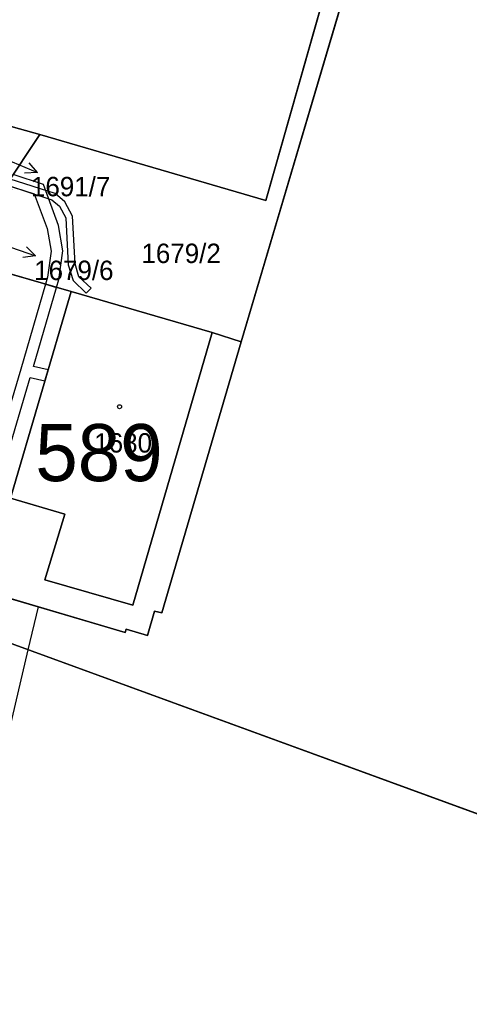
# Model space of a CAD drawing. Extents: x -689422 to -685210, y -987725 to -982160.
# Drawn here: x -686930.8 to -686891.3, y -985140.4 to -985054.3 of the extents above; entities that cross this region are included whole.
import ezdxf

# ---------------------------------------------------------------- set-up
doc = ezdxf.new("R2010")
doc.units = 0
for name, color, linetype in [('KN_Budovy', 7, 'Continuous'), ('KN_Budovy_cisla_domovni', 7, 'Continuous'), ('KN_Hranice_parcel', 7, 'Continuous'), ('KN_Hranice_parcel_vnitrni_kresba', 7, 'Continuous'), ('KN_Parcelni cisla', 7, 'Continuous'), ('KN_Parcelni cisla_sipky', 7, 'Continuous'), ('KN_Polygon parcely', 7, 'Continuous'), ('KN_POZEMKY_OSTATNI PLOCHA', 7, 'Continuous'), ('KN_POZEMKY_ZASTAVENA PLOCHA', 7, 'Continuous'), ('KN_VYUZITI_20_ostatni plocha_sportoviste', 7, 'Continuous'), ('KN_VYUZITI_26_ostatni plocha_jina plocha', 7, 'Continuous'), ('KN_Věcná břemena k části', 7, 'Continuous'), ('KN_Značky budov', 7, 'Continuous')]:
    doc.layers.add(name, color=color, linetype=linetype)

msp = doc.modelspace()

# ---------------------------------------------------------------- linework, layer by layer
at = {"layer": 'KN_Budovy'}
for points in [[(-686938.51, -985061.73), (-686932.01, -985063.56), (-686928.98, -985064.41), (-686909.18, -985070.18), (-686899.12, -985034.84), (-686913.47, -985030.75), (-686916.67, -985029.84), (-686928.54, -985026.46), (-686933.17, -985042.59), (-686933.99, -985045.54)], [(-686926.78, -985097.68), (-686928.54, -985103.43), (-686920.83, -985105.65), (-686913.87, -985081.76), (-686926.24, -985078.17), (-686931.56, -985096.27)]]:
    msp.add_lwpolyline(points, close=True, dxfattribs=at)
at = {"layer": 'KN_Hranice_parcel'}
for p, q in [((-686932.01, -985063.56), (-686928.98, -985064.41)), ((-686928.98, -985064.41), (-686932.06, -985069.03)), ((-686926.24, -985078.17), (-686933.74, -985076)), ((-686943.44, -985104.66), (-686849.84, -985138.85))]:
    msp.add_line(p, q, dxfattribs=at)
for points in [[(-686894.16, -985024.2), (-686898.43, -985039.01), (-686911.34, -985082.59)], [(-686899.12, -985034.84), (-686909.18, -985070.18), (-686928.98, -985064.41)], [(-686911.34, -985082.59), (-686918.3, -985106.33), (-686918.92, -985106.17), (-686919.55, -985108.3), (-686921.42, -985107.75), (-686921.51, -985108.06), (-686933.87, -985104.4), (-686931.56, -985096.27), (-686926.24, -985078.17)], [(-686926.24, -985078.17), (-686913.87, -985081.76), (-686911.34, -985082.59)]]:
    msp.add_lwpolyline(points, dxfattribs=at)
at = {"layer": 'KN_Hranice_parcel_vnitrni_kresba'}
for p, q in [((-686913.87, -985081.76), (-686920.83, -985105.65)), ((-686926.78, -985097.68), (-686931.56, -985096.27)), ((-686928.54, -985103.43), (-686926.78, -985097.68)), ((-686920.83, -985105.65), (-686928.54, -985103.43))]:
    msp.add_line(p, q, dxfattribs=at)
at = {"layer": 'KN_Parcelni cisla_sipky'}
for p, q in [((-686931.96, -985066.56), (-686929.198, -985067.733)), ((-686929.198, -985067.733), (-686930.315, -985067.802)), ((-686929.198, -985067.733), (-686929.924, -985066.88)), ((-686932.21, -985074.06), (-686929.373, -985075.037)), ((-686929.373, -985075.037), (-686930.156, -985074.238)), ((-686929.373, -985075.037), (-686930.482, -985075.184))]:
    msp.add_line(p, q, dxfattribs=at)
at = {"layer": 'KN_Polygon parcely'}
for points in [[(-686913.47, -985030.75), (-686899.12, -985034.84), (-686909.18, -985070.18), (-686928.98, -985064.41), (-686932.06, -985069.03), (-686931.45, -985069.23), (-686933.74, -985076), (-686926.24, -985078.17), (-686913.87, -985081.76), (-686911.34, -985082.59), (-686898.43, -985039.01), (-686894.16, -985024.2), (-686898.94, -985022.87), (-686900.82, -985028.7), (-686908.11, -985026.42), (-686906.36, -985020.47), (-686910.91, -985019.03)], [(-686849.84, -985138.85), (-686827.19, -985057.19), (-686810.65, -985047.43), (-686840.22, -985039.2), (-686889.31, -985025.55), (-686894.16, -985024.2), (-686898.43, -985039.01), (-686911.34, -985082.59), (-686918.3, -985106.33), (-686918.92, -985106.17), (-686919.55, -985108.3), (-686921.42, -985107.75), (-686921.51, -985108.06), (-686933.87, -985104.4), (-686931.56, -985096.27), (-686926.24, -985078.17), (-686933.74, -985076), (-686943.44, -985104.66)], [(-686938.6, -985044.23), (-686933.99, -985045.54), (-686938.51, -985061.73), (-686932.01, -985063.56), (-686928.98, -985064.41), (-686909.18, -985070.18), (-686899.12, -985034.84), (-686913.47, -985030.75), (-686916.67, -985029.84), (-686928.54, -985026.46), (-686933.17, -985042.59), (-686937.63, -985041.33), (-686941.8, -985040.14), (-686942.65, -985043.09)], [(-686934.28, -985068.28), (-686932.06, -985069.03), (-686928.98, -985064.41), (-686932.01, -985063.56)], [(-686926.24, -985078.17), (-686931.56, -985096.27), (-686933.87, -985104.4), (-686921.51, -985108.06), (-686921.42, -985107.75), (-686919.55, -985108.3), (-686918.92, -985106.17), (-686918.3, -985106.33), (-686911.34, -985082.59), (-686913.87, -985081.76)], [(-686906.29, -985186.13), (-686903.41, -985184.42), (-686859.57, -985159.71), (-686856, -985157.19), (-686853.97, -985152.22), (-686853.36, -985151.54), (-686849.84, -985138.85), (-686943.44, -985104.66), (-686944.51, -985107.84), (-686940.61, -985114.42), (-686939.92, -985128.05), (-686941.8, -985138.27), (-686942.54, -985145.72), (-686940.41, -985165.22), (-686942.44, -985173.01), (-686944.04, -985176.36), (-686930.88, -985176.88), (-686919.45, -985179.67), (-686912.25, -985181.63)]]:
    msp.add_lwpolyline(points, close=True, dxfattribs=at)
at = {"layer": 'KN_POZEMKY_OSTATNI PLOCHA'}
for p, q in [((-686909.18, -985070.18), (-686899.12, -985034.84)), ((-686911.34, -985082.59), (-686898.43, -985039.01)), ((-686898.43, -985039.01), (-686911.34, -985082.59)), ((-686932.01, -985063.56), (-686928.98, -985064.41)), ((-686928.98, -985064.41), (-686932.06, -985069.03)), ((-686932.06, -985069.03), (-686928.98, -985064.41)), ((-686928.98, -985064.41), (-686909.18, -985070.18)), ((-686933.74, -985076), (-686926.24, -985078.17)), ((-686926.24, -985078.17), (-686933.74, -985076)), ((-686926.24, -985078.17), (-686931.56, -985096.27)), ((-686913.87, -985081.76), (-686926.24, -985078.17)), ((-686911.34, -985082.59), (-686913.87, -985081.76)), ((-686918.3, -985106.33), (-686911.34, -985082.59)), ((-686943.44, -985104.66), (-686849.84, -985138.85)), ((-686849.84, -985138.85), (-686943.44, -985104.66)), ((-686933.87, -985104.4), (-686921.51, -985108.06)), ((-686919.55, -985108.3), (-686918.92, -985106.17)), ((-686918.92, -985106.17), (-686918.3, -985106.33)), ((-686921.51, -985108.06), (-686921.42, -985107.75)), ((-686921.42, -985107.75), (-686919.55, -985108.3))]:
    msp.add_line(p, q, dxfattribs=at)
at = {"layer": 'KN_POZEMKY_ZASTAVENA PLOCHA'}
for p, q in [((-686899.12, -985034.84), (-686909.18, -985070.18)), ((-686928.98, -985064.41), (-686932.01, -985063.56)), ((-686909.18, -985070.18), (-686928.98, -985064.41)), ((-686931.56, -985096.27), (-686926.24, -985078.17)), ((-686926.24, -985078.17), (-686913.87, -985081.76)), ((-686913.87, -985081.76), (-686911.34, -985082.59)), ((-686911.34, -985082.59), (-686918.3, -985106.33)), ((-686921.51, -985108.06), (-686933.87, -985104.4)), ((-686918.92, -985106.17), (-686919.55, -985108.3)), ((-686918.3, -985106.33), (-686918.92, -985106.17)), ((-686921.42, -985107.75), (-686921.51, -985108.06)), ((-686919.55, -985108.3), (-686921.42, -985107.75))]:
    msp.add_line(p, q, dxfattribs=at)
at = {"layer": 'KN_VYUZITI_20_ostatni plocha_sportoviste'}
for p, q in [((-686909.18, -985070.18), (-686899.12, -985034.84)), ((-686911.34, -985082.59), (-686898.43, -985039.01)), ((-686898.43, -985039.01), (-686911.34, -985082.59)), ((-686932.06, -985069.03), (-686928.98, -985064.41)), ((-686928.98, -985064.41), (-686909.18, -985070.18)), ((-686933.74, -985076), (-686926.24, -985078.17)), ((-686926.24, -985078.17), (-686933.74, -985076)), ((-686926.24, -985078.17), (-686931.56, -985096.27)), ((-686913.87, -985081.76), (-686926.24, -985078.17)), ((-686911.34, -985082.59), (-686913.87, -985081.76)), ((-686918.3, -985106.33), (-686911.34, -985082.59)), ((-686943.44, -985104.66), (-686849.84, -985138.85)), ((-686849.84, -985138.85), (-686943.44, -985104.66)), ((-686933.87, -985104.4), (-686921.51, -985108.06)), ((-686919.55, -985108.3), (-686918.92, -985106.17)), ((-686918.92, -985106.17), (-686918.3, -985106.33)), ((-686921.51, -985108.06), (-686921.42, -985107.75)), ((-686921.42, -985107.75), (-686919.55, -985108.3))]:
    msp.add_line(p, q, dxfattribs=at)
at = {"layer": 'KN_VYUZITI_26_ostatni plocha_jina plocha'}
for p, q in [((-686932.01, -985063.56), (-686928.98, -985064.41)), ((-686928.98, -985064.41), (-686932.06, -985069.03))]:
    msp.add_line(p, q, dxfattribs=at)
at = {"layer": 'KN_Věcná břemena k části'}
for points in [[(-686927.32, -985077.1), (-686926.97, -985074.61), (-686927.35, -985072.39), (-686928.67, -985068.79), (-686931.32, -985067.92), (-686931.92, -985068.82), (-686929.47, -985069.62), (-686928.33, -985072.65), (-686927.99, -985074.63), (-686928.3, -985076.9), (-686928.48, -985077.52), (-686927.52, -985077.8)], [(-686932, -985104.95), (-686932.84, -985108.53), (-686936.15, -985122.57), (-686939.83, -985148.83), (-686940.18, -985166.57), (-686940.78, -985176.49), (-686937.78, -985176.61), (-686937.18, -985166.69), (-686936.83, -985149.07), (-686933.17, -985122.98), (-686930, -985109.57), (-686929.1, -985105.81)]]:
    msp.add_lwpolyline(points, close=True, dxfattribs=at)
for points in [[(-686931.92, -985068.82), (-686927.94, -985070.13), (-686927.27, -985070.68), (-686926.71, -985071.71), (-686926.49, -985075.84), (-686926.07, -985077.2), (-686924.91, -985078.31), (-686924.49, -985077.88), (-686925.55, -985076.88), (-686925.89, -985075.74), (-686926.11, -985071.55), (-686926.79, -985070.3), (-686927.64, -985069.59), (-686931.58, -985068.31)], [(-686935.1, -985103.49), (-686929.83, -985085.7), (-686928.54, -985085.99), (-686928.26, -985085.03), (-686929.55, -985084.74), (-686927.52, -985077.8), (-686928.48, -985077.52), (-686930.66, -985084.98), (-686936.04, -985103.15)]]:
    msp.add_lwpolyline(points, dxfattribs=at)
at = {"layer": 'KN_Značky budov'}
msp.add_circle((-686921.997, -985088.259), 0.175, dxfattribs=at)

# ---------------------------------------------------------------- texts
at = {"layer": 'KN_Budovy_cisla_domovni'}
msp.add_text('589', height=5, dxfattribs=at).set_placement((-686929.378, -985094.784))
at = {"layer": 'KN_Parcelni cisla'}
for s, p in [('1691/7', (-686929.757, -985069.82)), ('1679/2', (-686920.077, -985075.67)), ('1679/6', (-686929.477, -985077.16)), ('1680', (-686924.21, -985092.28))]:
    msp.add_text(s, height=1.7, dxfattribs=at).set_placement(p)

doc.saveas('drawing.dxf')
